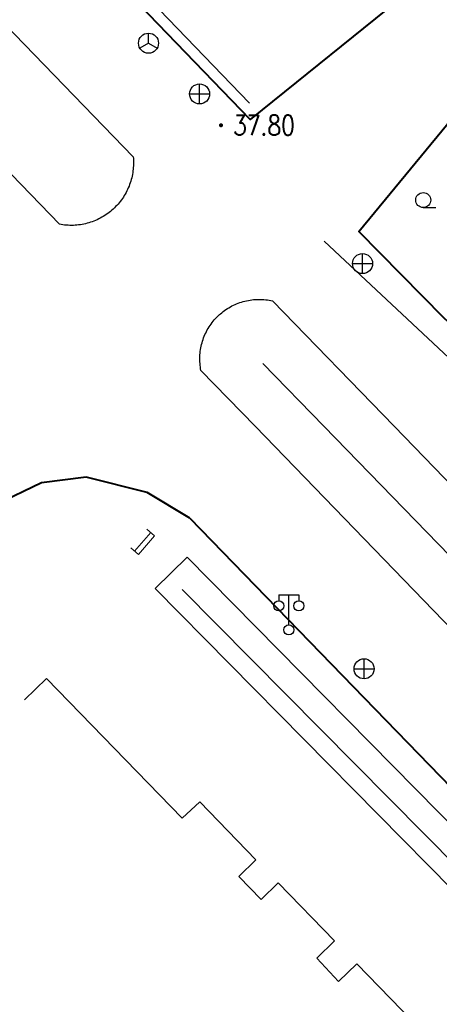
# Model space of a CAD drawing. Extents: x 39508475 to 39522402, y 3783947 to 3795549.
# Tile 268 of 323: x 39520630 to 39520672, y 3788692 to 3788791. Entities that reach past the tile are written whole.
import ezdxf
from ezdxf.enums import TextEntityAlignment as Align

# ---------------------------------------------------------------- set-up
doc = ezdxf.new("R2010")
doc.units = 0
doc.layers.get('0').update_dxf_attribs({"linetype": 'CONTINUOUS'})
for name, color, linetype in [('DLSS', 4, 'CONTINUOUS'), ('GCD', 1, 'CONTINUOUS'), ('JCDL_GXD', 4, 'CONTINUOUS'), ('JCDL_JMDD_F', 231, 'CONTINUOUS'), ('JCDL_JMDX_F', 231, 'CONTINUOUS'), ('JMD', 6, 'CONTINUOUS'), ('SXSS', 5, 'CONTINUOUS'), ('ZBTZ', 3, 'CONTINUOUS')]:
    doc.layers.add(name, color=color, linetype=linetype)
doc.layers.add('JCDL_ZBX', color=3, linetype='CONTINUOUS', lineweight=0)
doc.styles.add('HZ', font='rs', dxfattribs={"width": 0.8, "bigfont": 'hztxt'})
doc.linetypes.add('1161', pattern='A,0,[149,AAA.SHX,S=0.15,R=0,X=0,Y=0],-1.6', length=1.6)
doc.linetypes.add('X49', pattern='A,0,[5,symbolt.shx,S=1,R=0,X=0,Y=0],-10', length=10)

# ---------------------------------------------------------------- blocks, each defined once
blk = doc.blocks.new('3521000')
at = {"color": 0}
for p, q in [((-1, 3.5), (1, 3.5)), ((0, 0.5), (0, 3.5))]:
    blk.add_line(p, q, dxfattribs=at)
at = {"color": 0, "linetype": 'Continuous', "flags": 128}
for points in [[(-1, 3.5), (-1, 2.9)], [(1, 3.5), (1, 2.9)]]:
    blk.add_lwpolyline(points, dxfattribs=at)
at = {"color": 0}
for centre in [(-1, 2.4), (1, 2.4), (0, 0)]:
    blk.add_circle(centre, 0.5, dxfattribs=at)
blk = doc.blocks.new('5441000')
at = {"color": 0}
for p, q in [((0, -1), (0, 1)), ((-1, 0), (1, 0))]:
    blk.add_line(p, q, dxfattribs=at)
blk.add_circle((0, 0), 1, dxfattribs=at)
blk = doc.blocks.new('9330003')
at = {"color": 0}
blk.add_line((0, -0.75), (1.25, -0.75), dxfattribs=at)
blk.add_circle((0, 0), 0.75, dxfattribs=at)
blk = doc.blocks.new('5250000')
at = {"color": 0}
for q in [(0, 1), (-0.866, -0.5), (0.866, -0.5)]:
    blk.add_line((0, 0), q, dxfattribs=at)
blk.add_circle((0, 0), 1, dxfattribs=at)
blk = doc.blocks.new('gc200')
at = {"const_width": 0.2}
blk.add_lwpolyline([(-0.1, 0, 1), (0.1, 0, 1)], format="xyb", close=True, dxfattribs=at)

msp = doc.modelspace()

# ---------------------------------------------------------------- linework, layer by layer
at = {"layer": 'DLSS', "linetype": 'Continuous', "lineweight": 40}
for points in [[(39520669.4148, 3788793.48909), (39520653.4698, 3788780.62708), (39520537.59928, 3788900.60634), (39520506.38126, 3788932.54174), (39520499.9998, 3788939.12406)], [(39520683.33749, 3788750.00009), (39520673.7178, 3788759.94608), (39520672.7978, 3788760.83109), (39520664.3288, 3788769.42909), (39520681.36781, 3788790.10809)], [(39520647.43681, 3788740.81908), (39520643.18755, 3788743.3838), (39520637.08606, 3788744.93194), (39520632.62378, 3788744.35519), (39520628.04274, 3788742.16939), (39520627.07181, 3788741.21908), (39520619.53822, 3788734.20584)], [(39520647.43681, 3788740.81908), (39520712.66681, 3788673.62409), (39520727.5838, 3788658.12608), (39520749.9998, 3788635.00021)]]:
    msp.add_lwpolyline(points, dxfattribs=at)
at = {"layer": 'JCDL_JMDX_F', "linetype": 'Continuous', "lineweight": 0}
for points in [[(39520643.14705, 3788739.7324), (39520643.90547, 3788739.08063)], [(39520643.52626, 3788739.40651), (39520641.91641, 3788737.53322)], [(39520643.90547, 3788739.08063), (39520642.29562, 3788737.20734)], [(39520641.5372, 3788737.85911), (39520642.29562, 3788737.20734)]]:
    msp.add_lwpolyline(points, dxfattribs=at)
at = {"layer": 'JCDL_ZBX', "color": 114, "linetype": 'X49', "lineweight": 0, "true_color": 0x009944}
for points in [[(39520653.39133, 3788782.25148), (39520630.88936, 3788805.6021)], [(39520654.72992, 3788756.27077), (39520660.82679, 3788750.00009)], [(39520660.82679, 3788750.00009), (39520749.9998, 3788658.28502)], [(39520646.66707, 3788733.69517), (39520674.25321, 3788705.8681)]]:
    msp.add_lwpolyline(points, dxfattribs=at)
at = {"layer": 'JMD', "linetype": 'Continuous', "lineweight": 0}
msp.add_lwpolyline([(39520630.90833, 3788722.68728), (39520633.12981, 3788724.84409), (39520646.67381, 3788710.88209), (39520648.42881, 3788712.50508), (39520654.0278, 3788706.71509), (39520652.32162, 3788705.05998), (39520654.55162, 3788702.76114), (39520656.2638, 3788704.42209), (39520661.8678, 3788698.64409), (39520660.1027, 3788696.90949), (39520662.28799, 3788694.5985), (39520664.09681, 3788696.35309), (39520669.69281, 3788690.58408), (39520667.88397, 3788688.8295), (39520673.36581, 3788683.14808), (39520688.71681, 3788667.27609), (39520689.4618, 3788667.96809), (39520695.0728, 3788662.17309), (39520692.80758, 3788659.97979)], dxfattribs=at)
at = {"layer": 'SXSS', "linetype": 'Continuous', "flags": 128}
msp.add_lwpolyline([(39521620.80243, 3787739.17031), (39521574.64848, 3787784.77863), (39521525.68826, 3787849.18304), (39521461.15631, 3787936.82193), (39521395.98431, 3788016.62233), (39521328.23112, 3788086.72531), (39521294.83534, 3788121.3854), (39521233.91496, 3788185.07539), (39521181.70775, 3788237.28079), (39521047.95082, 3788375.61216), (39520959.02742, 3788466.89997), (39520875.5645, 3788552.78491), (39520776.341, 3788654.54938), (39520717.3596, 3788715.61857), (39520660.85806, 3788768.48321)], dxfattribs=at)
at = {"layer": 'ZBTZ', "linetype": '1161', "flags": 128}
for points in [[(39520541.76086, 3788865.9499), (39520541.75496, 3788866.13138), (39520541.75451, 3788866.31294), (39520541.75912, 3788866.49446), (39520541.76875, 3788866.67579), (39520541.78343, 3788866.85677), (39520541.80311, 3788867.03727), (39520541.8278, 3788867.21716), (39520541.85748, 3788867.3963), (39520541.89212, 3788867.57454), (39520541.93169, 3788867.75176), (39520541.97617, 3788867.9278), (39520542.02551, 3788868.10255), (39520542.0797, 3788868.27585), (39520542.13866, 3788868.44759), (39520542.20238, 3788868.61762), (39520542.27079, 3788868.78582), (39520542.34385, 3788868.95205), (39520542.42149, 3788869.11618), (39520542.50366, 3788869.2781), (39520542.5903, 3788869.43768), (39520542.68132, 3788869.59479), (39520542.77667, 3788869.74932), (39520542.87628, 3788869.90113), (39520542.98007, 3788870.05012), (39520543.08795, 3788870.19618), (39520543.19985, 3788870.33917), (39520543.31568, 3788870.47902), (39520543.43534, 3788870.61559), (39520543.55874, 3788870.74879), (39520543.6858, 3788870.8785), (39520543.81641, 3788871.00465), (39520543.95047, 3788871.1271), (39520544.08788, 3788871.2458), (39520544.22854, 3788871.36064), (39520544.37232, 3788871.47153), (39520544.51913, 3788871.57839), (39520544.66885, 3788871.68111), (39520544.82136, 3788871.77965), (39520544.97655, 3788871.87392), (39520545.1343, 3788871.96385), (39520545.29449, 3788872.04936), (39520545.45698, 3788872.13038), (39520545.62165, 3788872.20686), (39520545.78841, 3788872.27875), (39520545.95708, 3788872.34598), (39520546.12755, 3788872.40849), (39520546.29969, 3788872.46625), (39520546.47338, 3788872.51921), (39520546.64846, 3788872.56732), (39520546.82481, 3788872.61057), (39520547.00231, 3788872.64888), (39520547.18079, 3788872.68227), (39520547.36013, 3788872.71068), (39520547.54019, 3788872.73411), (39520547.72082, 3788872.75252), (39520547.9019, 3788872.76592), (39520548.08329, 3788872.77428), (39520548.26484, 3788872.77759), (39520548.4464, 3788872.77588), (39520548.62786, 3788872.76913), (39520548.80905, 3788872.75733), (39520548.98981, 3788872.74009), (39520641.7798, 3788776.88209), (39520641.79457, 3788776.70746), (39520641.80403, 3788776.53247), (39520641.80855, 3788776.35728), (39520641.80817, 3788776.18204), (39520641.80284, 3788776.00688), (39520641.79262, 3788775.83192), (39520641.77746, 3788775.65732), (39520641.75741, 3788775.48323), (39520641.7325, 3788775.30977), (39520641.7027, 3788775.13707), (39520641.66806, 3788774.96528), (39520641.62861, 3788774.79452), (39520641.58439, 3788774.62494), (39520641.53543, 3788774.45668), (39520641.48174, 3788774.28985), (39520641.42339, 3788774.12461), (39520641.36042, 3788773.96107), (39520641.2929, 3788773.79935), (39520641.22085, 3788773.63961), (39520641.14434, 3788773.48193), (39520641.06342, 3788773.32648), (39520640.97817, 3788773.17337), (39520640.88866, 3788773.0227), (39520640.79495, 3788772.87461), (39520640.69711, 3788772.72922), (39520640.59523, 3788772.58663), (39520640.48939, 3788772.44696), (39520640.37966, 3788772.31032), (39520640.26613, 3788772.1768), (39520640.1489, 3788772.04653), (39520640.02806, 3788771.91962), (39520639.9037, 3788771.79615), (39520639.77592, 3788771.67621), (39520639.64482, 3788771.55992), (39520639.51051, 3788771.44736), (39520639.37307, 3788771.33861), (39520639.23266, 3788771.23376), (39520639.08933, 3788771.1329), (39520638.94324, 3788771.03611), (39520638.79449, 3788770.94346), (39520638.64318, 3788770.85502), (39520638.48947, 3788770.77088), (39520638.33344, 3788770.69108), (39520638.17524, 3788770.6157), (39520638.01497, 3788770.54479), (39520637.85278, 3788770.47841), (39520637.68878, 3788770.41661), (39520637.52313, 3788770.35945), (39520637.35592, 3788770.30697), (39520637.18731, 3788770.2592), (39520637.01741, 3788770.21618), (39520636.84639, 3788770.17796), (39520636.67436, 3788770.14456), (39520636.50144, 3788770.11601), (39520636.32781, 3788770.09233), (39520636.15357, 3788770.07351), (39520635.97887, 3788770.05963), (39520635.80386, 3788770.05064), (39520635.62866, 3788770.04658), (39520635.45341, 3788770.04744), (39520635.27827, 3788770.05322), (39520635.10334, 3788770.06391), (39520634.92879, 3788770.07952), (39520634.75474, 3788770.10003), (39520634.58134, 3788770.12542), (39520634.40881, 3788770.15608), (39520541.76086, 3788865.9499)], [(39520653.94356, 3788750.00009), (39520648.54881, 3788755.57009), (39520648.51676, 3788755.74112), (39520648.49017, 3788755.91309), (39520648.46863, 3788756.08577), (39520648.45216, 3788756.25901), (39520648.44078, 3788756.43265), (39520648.4345, 3788756.60655), (39520648.43331, 3788756.78056), (39520648.43724, 3788756.95454), (39520648.44626, 3788757.12832), (39520648.46037, 3788757.30176), (39520648.47956, 3788757.47472), (39520648.50382, 3788757.64703), (39520648.53312, 3788757.81856), (39520648.56744, 3788757.98916), (39520648.60674, 3788758.15868), (39520648.651, 3788758.32698), (39520648.70017, 3788758.4939), (39520648.75422, 3788758.65931), (39520648.8131, 3788758.82306), (39520648.87675, 3788758.98502), (39520648.94512, 3788759.14504), (39520649.01816, 3788759.30299), (39520649.0958, 3788759.45873), (39520649.17797, 3788759.61212), (39520649.2646, 3788759.76304), (39520649.35562, 3788759.91135), (39520649.45095, 3788760.05693), (39520649.55051, 3788760.19965), (39520649.65422, 3788760.33939), (39520649.76197, 3788760.47603), (39520649.87369, 3788760.60945), (39520649.98926, 3788760.73954), (39520650.10861, 3788760.86619), (39520650.23162, 3788760.98927), (39520650.35818, 3788761.1087), (39520650.40467, 3788761.15028), (39520650.48819, 3788761.22437), (39520650.62154, 3788761.33617), (39520650.75811, 3788761.44402), (39520650.89778, 3788761.54781), (39520651.04043, 3788761.64747), (39520651.18595, 3788761.7429), (39520651.3342, 3788761.83402), (39520651.48506, 3788761.92075), (39520651.6384, 3788762.00302), (39520651.79409, 3788762.08076), (39520651.95199, 3788762.15391), (39520652.11196, 3788762.22238), (39520652.27388, 3788762.28614), (39520652.43759, 3788762.34513), (39520652.60296, 3788762.39929), (39520652.76986, 3788762.44857), (39520652.93812, 3788762.49294), (39520653.10761, 3788762.53236), (39520653.27819, 3788762.56679), (39520653.4497, 3788762.59621), (39520653.622, 3788762.62058), (39520653.79494, 3788762.63988), (39520653.96838, 3788762.65411), (39520654.14215, 3788762.66325), (39520654.31612, 3788762.66729), (39520654.49013, 3788762.66622), (39520654.66404, 3788762.66005), (39520654.83769, 3788762.64879), (39520655.01094, 3788762.63244), (39520655.18363, 3788762.61101), (39520655.35562, 3788762.58453), (39520655.52676, 3788762.55302), (39520655.69681, 3788762.51608), (39520667.8252, 3788750.00009)], [(39520749.9998, 3788650.82355), (39520653.94356, 3788750.00009)], [(39520667.8252, 3788750.00009), (39520749.9998, 3788665.1993)], [(39520676.82725, 3788706.87457), (39520673.66224, 3788703.75156), (39520643.98781, 3788733.82508), (39520647.15281, 3788736.94808), (39520676.82725, 3788706.87457)]]:
    msp.add_lwpolyline(points, dxfattribs=at)

# ---------------------------------------------------------------- block references
at = {"layer": 'GCD', "linetype": 'Continuous'}
ref = msp.add_blockref('gc200', (39520650.548, 3788780.039, 37.799), dxfattribs=at)
ref.add_attrib('height', '37.80', dxfattribs={"linetype": 'Continuous', "height": 2, "style": 'HZ', "width": 0.8}).set_placement((39520651.748, 3788780.039, 37.799), align=Align.MIDDLE_LEFT)
at = {"layer": 'JCDL_GXD'}
for name, p in [('5250000', (39520643.30781, 3788788.23008)), ('5441000', (39520648.4098, 3788783.16409)), ('5441000', (39520664.6838, 3788766.23509)), ('5441000', (39520664.8338, 3788725.79708))]:
    msp.add_blockref(name, p, dxfattribs=at)
at = {"layer": 'JCDL_JMDD_F'}
msp.add_blockref('3521000', (39520657.31881, 3788729.67908), dxfattribs=at)
at = {"layer": 'ZBTZ'}
msp.add_blockref('9330003', (39520670.741, 3788772.57367), dxfattribs=at)

doc.saveas('drawing.dxf')
